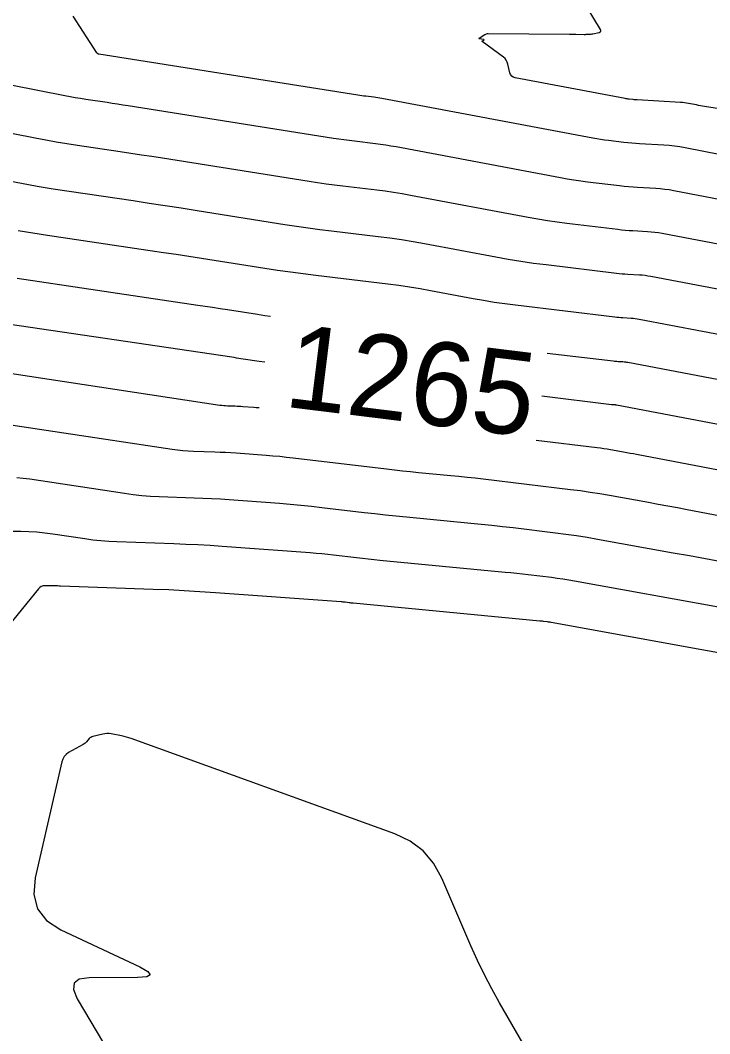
# Model space of a CAD drawing. Extents: x 658976 to 668721, y 639543 to 647196.
# Drawn here: x 661766.6 to 661816.1, y 642373.8 to 642446.4 of the extents above; entities that cross this region are included whole.
import ezdxf

# ---------------------------------------------------------------- set-up
doc = ezdxf.new("R2010")
doc.units = 0
for name, color, linetype in [('Ex_Contour Labels', 7, 'Continuous'), ('Ex_Major Contours', 7, 'Continuous'), ('Ex_Minor Contours', 7, 'Continuous')]:
    doc.layers.add(name, color=color, linetype=linetype)

msp = doc.modelspace()

# ---------------------------------------------------------------- linework, layer by layer
at = {"layer": 'Ex_Major Contours'}
for points in [[(661818.603, 642433.238), (661813.472, 642434.214), (661813.152, 642434.27), (661812.83, 642434.315), (661812.507, 642434.349), (661812.183, 642434.373), (661810.884, 642434.448), (661810.559, 642434.47), (661810.235, 642434.496), (661809.912, 642434.527), (661809.588, 642434.563), (661807.3, 642434.838), (661806.812, 642434.9), (661806.324, 642434.971), (661805.839, 642435.05), (661805.354, 642435.137), (661793.58, 642437.354), (661793.208, 642437.421), (661792.835, 642437.481), (661792.461, 642437.536), (661792.087, 642437.584), (661790.586, 642437.763), (661790.211, 642437.81), (661789.836, 642437.86), (661789.462, 642437.914), (661789.089, 642437.971), (661774.371, 642440.302), (661773.992, 642440.362), (661773.613, 642440.42), (661773.234, 642440.478), (661772.855, 642440.535), (661771.337, 642440.76), (661770.959, 642440.819), (661770.58, 642440.881), (661770.203, 642440.949), (661769.826, 642441.021), (661752.878, 642444.36)], [(661784.164, 642421.927), (661783.758, 642421.975), (661783.595, 642421.995), (661783.432, 642422.017), (661783.269, 642422.041), (661783.106, 642422.066), (661782.456, 642422.169), (661782.293, 642422.194), (661782.13, 642422.219), (661781.967, 642422.244), (661781.805, 642422.269), (661764.259, 642424.872)], [(661833.374, 642414.273), (661809.362, 642418.841), (661809.334, 642418.846), (661809.305, 642418.85), (661809.276, 642418.853), (661809.248, 642418.856), (661809.132, 642418.862), (661809.103, 642418.864), (661809.074, 642418.866), (661809.046, 642418.869), (661809.017, 642418.872), (661804.013, 642419.472)], [(661820.876, 642400.321), (661804.694, 642403.254), (661804.625, 642403.265), (661804.557, 642403.276), (661804.488, 642403.286), (661804.419, 642403.295), (661804.143, 642403.328), (661804.074, 642403.336), (661804.005, 642403.344), (661803.936, 642403.351), (661803.867, 642403.358), (661790.494, 642404.634), (661790.421, 642404.641), (661790.349, 642404.649), (661790.277, 642404.657), (661790.204, 642404.665), (661789.916, 642404.7), (661789.843, 642404.708), (661789.771, 642404.715), (661789.699, 642404.722), (661789.626, 642404.727), (661780.62, 642405.386), (661779.507, 642405.462), (661778.393, 642405.527), (661777.278, 642405.582), (661776.163, 642405.626), (661769.521, 642405.854), (661769.496, 642405.855), (661769.47, 642405.857), (661769.445, 642405.86), (661769.42, 642405.864), (661769.319, 642405.879), (661769.294, 642405.882), (661769.269, 642405.884), (661769.243, 642405.886), (661769.218, 642405.887), (661768.407, 642405.891), (661768.27, 642405.878), (661768.146, 642405.836), (661768.036, 642405.767), (661767.939, 642405.669), (661765.243, 642402.341)]]:
    msp.add_lwpolyline(points, dxfattribs=at)
at = {"layer": 'Ex_Minor Contours'}
for points in [[(661833.733, 642437.437), (661815.674, 642440.267), (661815.531, 642440.29), (661815.387, 642440.314), (661815.244, 642440.34), (661815.101, 642440.366), (661814.53, 642440.475), (661814.386, 642440.5), (661814.243, 642440.52), (661814.098, 642440.535), (661813.953, 642440.546), (661810.841, 642440.726), (661810.77, 642440.731), (661810.699, 642440.736), (661810.628, 642440.743), (661810.557, 642440.751), (661810.274, 642440.785), (661810.203, 642440.794), (661810.132, 642440.804), (661810.062, 642440.816), (661809.992, 642440.828), (661802.11, 642442.312), (661801.97, 642442.357), (661801.859, 642442.433), (661801.779, 642442.541), (661801.729, 642442.679), (661801.59, 642443.296), (661801.543, 642443.443), (661801.474, 642443.574), (661801.381, 642443.691), (661801.266, 642443.793), (661799.754, 642444.911), (661799.737, 642444.928), (661799.732, 642444.943), (661799.74, 642444.957), (661799.76, 642444.97), (661799.863, 642445.019), (661799.882, 642445.03), (661799.888, 642445.04), (661799.88, 642445.048), (661799.858, 642445.054), (661799.53, 642445.12), (661799.515, 642445.125), (661799.509, 642445.132), (661799.512, 642445.14), (661799.524, 642445.151), (661799.946, 642445.425), (661800, 642445.455), (661800.057, 642445.476), (661800.116, 642445.489), (661800.178, 642445.493), (661806.009, 642445.449), (661806.123, 642445.448), (661806.237, 642445.446), (661806.351, 642445.445), (661806.465, 642445.443), (661807.045, 642445.432), (661807.097, 642445.432), (661807.15, 642445.432), (661807.202, 642445.433), (661807.254, 642445.435), (661807.462, 642445.445), (661807.514, 642445.448), (661807.566, 642445.454), (661807.617, 642445.462), (661807.668, 642445.472), (661808.126, 642445.572), (661808.202, 642445.601), (661808.242, 642445.644), (661808.246, 642445.703), (661808.214, 642445.777), (661806.377, 642448.828)], [(661816.852, 642436.802), (661814.294, 642437.289), (661813.915, 642437.354), (661813.535, 642437.408), (661813.154, 642437.448), (661812.77, 642437.477), (661811.029, 642437.577), (661810.748, 642437.596), (661810.467, 642437.619), (661810.187, 642437.646), (661809.907, 642437.677), (661808.787, 642437.811), (661808.507, 642437.847), (661808.228, 642437.888), (661807.95, 642437.933), (661807.673, 642437.983), (661792.56, 642440.828), (661792.416, 642440.854), (661792.273, 642440.877), (661792.128, 642440.898), (661791.984, 642440.917), (661791.405, 642440.986), (661791.261, 642441.004), (661791.116, 642441.023), (661790.972, 642441.044), (661790.828, 642441.066), (661772.268, 642444.006), (661772.254, 642444.009), (661772.24, 642444.014), (661772.228, 642444.021), (661772.216, 642444.029), (661772.171, 642444.066), (661772.16, 642444.076), (661772.15, 642444.086), (661772.14, 642444.097), (661772.132, 642444.109), (661770.43, 642446.731)], [(661820.404, 642429.664), (661812.65, 642431.14), (661812.388, 642431.185), (661812.125, 642431.222), (661811.861, 642431.25), (661811.596, 642431.27), (661810.534, 642431.331), (661810.268, 642431.349), (661810.003, 642431.37), (661809.738, 642431.396), (661809.474, 642431.425), (661805.813, 642431.864), (661805.116, 642431.954), (661804.421, 642432.055), (661803.727, 642432.167), (661803.035, 642432.292), (661794.6, 642433.88), (661794, 642433.988), (661793.398, 642434.085), (661792.794, 642434.173), (661792.189, 642434.251), (661789.766, 642434.54), (661789.161, 642434.616), (661788.556, 642434.697), (661787.952, 642434.783), (661787.349, 642434.876), (661776.839, 642436.541), (661776.078, 642436.66), (661775.316, 642436.778), (661774.554, 642436.894), (661773.792, 642437.008), (661770.742, 642437.461), (661769.981, 642437.578), (661769.221, 642437.705), (661768.462, 642437.84), (661767.705, 642437.985), (661755.538, 642440.382)], [(661823.646, 642425.817), (661811.828, 642428.065), (661811.625, 642428.1), (661811.42, 642428.129), (661811.215, 642428.151), (661811.009, 642428.166), (661810.183, 642428.214), (661809.977, 642428.227), (661809.771, 642428.244), (661809.565, 642428.264), (661809.36, 642428.287), (661804.327, 642428.891), (661803.42, 642429.007), (661802.517, 642429.138), (661801.615, 642429.285), (661800.716, 642429.446), (661795.62, 642430.406), (661794.792, 642430.554), (661793.961, 642430.689), (661793.127, 642430.81), (661792.292, 642430.917), (661788.947, 642431.317), (661788.111, 642431.421), (661787.276, 642431.533), (661786.442, 642431.653), (661785.61, 642431.781), (661779.308, 642432.779), (661778.164, 642432.959), (661777.019, 642433.136), (661775.874, 642433.31), (661774.729, 642433.481), (661770.147, 642434.161), (661769.003, 642434.338), (661767.861, 642434.528), (661766.721, 642434.732), (661765.584, 642434.949)], [(661826.889, 642421.969), (661811.006, 642424.99), (661810.861, 642425.016), (661810.715, 642425.036), (661810.569, 642425.052), (661810.422, 642425.063), (661809.833, 642425.097), (661809.686, 642425.106), (661809.539, 642425.118), (661809.392, 642425.132), (661809.245, 642425.149), (661802.142, 642426.001), (661801.376, 642426.099), (661800.611, 642426.21), (661799.848, 642426.334), (661799.087, 642426.471), (661796.048, 642427.043), (661795.288, 642427.18), (661794.525, 642427.303), (661793.76, 642427.414), (661792.993, 642427.513), (661787.82, 642428.131), (661786.907, 642428.245), (661785.995, 642428.367), (661785.085, 642428.498), (661784.176, 642428.637), (661780.541, 642429.213), (661779.632, 642429.356), (661778.723, 642429.497), (661777.813, 642429.635), (661776.903, 642429.771), (661768.589, 642431.005), (661767.543, 642431.166), (661766.499, 642431.34)], [(661766.424, 642427.939), (661779.354, 642426.02), (661779.89, 642425.94), (661780.426, 642425.858), (661780.962, 642425.775), (661781.498, 642425.691), (661783.641, 642425.352), (661784.177, 642425.269), (661784.57, 642425.213)], [(661804.397, 642422.578), (661809.131, 642422.011), (661809.219, 642422.001), (661809.306, 642421.992), (661809.394, 642421.985), (661809.482, 642421.979), (661809.835, 642421.959), (661809.923, 642421.953), (661810.01, 642421.943), (661810.097, 642421.931), (661810.184, 642421.916), (661830.131, 642418.121)], [(661763.666, 642421.455), (661780.944, 642418.848), (661781.081, 642418.829), (661781.217, 642418.815), (661781.355, 642418.804), (661781.492, 642418.797), (661782.044, 642418.778), (661782.182, 642418.773), (661782.319, 642418.766), (661782.457, 642418.758), (661782.595, 642418.749), (661783.374, 642418.692), (661783.55, 642418.678), (661783.725, 642418.662), (661783.76, 642418.659)], [(661765.49, 642417.499), (661777.524, 642415.683), (661777.902, 642415.632), (661778.282, 642415.591), (661778.663, 642415.562), (661779.045, 642415.543), (661780.574, 642415.49), (661780.956, 642415.475), (661781.338, 642415.457), (661781.719, 642415.434), (661782.101, 642415.408), (661784.262, 642415.25), (661784.749, 642415.212), (661785.236, 642415.168), (661785.722, 642415.118), (661786.207, 642415.063), (661792.876, 642414.265), (661793.453, 642414.198), (661794.031, 642414.134), (661794.609, 642414.074), (661795.187, 642414.017), (661797.501, 642413.796), (661798.08, 642413.739), (661798.658, 642413.679), (661799.235, 642413.615), (661799.812, 642413.547), (661806.082, 642412.797), (661806.783, 642412.707), (661807.482, 642412.608), (661808.18, 642412.497), (661808.876, 642412.377), (661811.656, 642411.873), (661812.351, 642411.746), (661813.046, 642411.617), (661813.74, 642411.487), (661814.434, 642411.356), (661827.257, 642408.907)], [(661803.623, 642416.325), (661807.986, 642415.802), (661808.223, 642415.772), (661808.46, 642415.738), (661808.696, 642415.701), (661808.932, 642415.66), (661809.874, 642415.489), (661810.109, 642415.446), (661810.344, 642415.403), (661810.579, 642415.359), (661810.814, 642415.314), (661830.331, 642411.587)], [(661766.389, 642413.649), (661766.852, 642413.604), (661767.315, 642413.543), (661774.103, 642412.519), (661774.724, 642412.434), (661775.347, 642412.367), (661775.971, 642412.319), (661776.597, 642412.288), (661779.103, 642412.202), (661779.73, 642412.178), (661780.356, 642412.147), (661780.982, 642412.11), (661781.607, 642412.067), (661785.228, 642411.803), (661785.988, 642411.743), (661786.747, 642411.674), (661787.505, 642411.597), (661788.262, 642411.51), (661791.289, 642411.148), (661792.046, 642411.06), (661792.804, 642410.976), (661793.562, 642410.897), (661794.32, 642410.823), (661798.92, 642410.384), (661799.68, 642410.309), (661800.44, 642410.229), (661801.199, 642410.145), (661801.958, 642410.057), (661804.992, 642409.693), (661805.75, 642409.597), (661806.506, 642409.489), (661807.26, 642409.37), (661808.013, 642409.239), (661813.439, 642408.256), (661814.593, 642408.045), (661815.748, 642407.832), (661816.901, 642407.616)], [(661763.858, 642409.805), (661766.673, 642409.79), (661767.251, 642409.777), (661767.827, 642409.743), (661768.401, 642409.688), (661768.974, 642409.612), (661771.263, 642409.266), (661771.835, 642409.188), (661772.41, 642409.127), (661772.986, 642409.082), (661773.563, 642409.054), (661777.633, 642408.914), (661778.504, 642408.88), (661779.374, 642408.837), (661780.244, 642408.786), (661781.114, 642408.727), (661787.427, 642408.265), (661787.843, 642408.232), (661788.259, 642408.195), (661788.674, 642408.152), (661789.089, 642408.105), (661790.747, 642407.907), (661791.161, 642407.858), (661791.576, 642407.813), (661791.992, 642407.769), (661792.407, 642407.728), (661801.393, 642406.871), (661801.808, 642406.83), (661802.223, 642406.786), (661802.637, 642406.741), (661803.051, 642406.692), (661804.706, 642406.494), (661805.119, 642406.442), (661805.531, 642406.383), (661805.943, 642406.318), (661806.353, 642406.246), (661816.939, 642404.328)], [(661803.282, 642372.007), (661800.987, 642375.974), (661800.429, 642376.973), (661799.9, 642377.988), (661799.403, 642379.018), (661798.935, 642380.063), (661796.849, 642384.916), (661796.265, 642385.985), (661795.508, 642386.871), (661794.579, 642387.574), (661793.478, 642388.095), (661774.586, 642394.928), (661774.418, 642394.986), (661774.248, 642395.036), (661774.076, 642395.079), (661773.902, 642395.116), (661773.147, 642395.26), (661773, 642395.28), (661772.853, 642395.285), (661772.706, 642395.273), (661772.56, 642395.246), (661771.829, 642395.07), (661771.759, 642395.047), (661771.694, 642395.015), (661771.636, 642394.972), (661771.584, 642394.92), (661771.387, 642394.693), (661771.336, 642394.638), (661771.28, 642394.589), (661771.221, 642394.544), (661771.157, 642394.505), (661770.105, 642393.916), (661769.926, 642393.792), (661769.784, 642393.64), (661769.679, 642393.461), (661769.61, 642393.254), (661767.717, 642384.95), (661767.609, 642383.741), (661767.876, 642382.716), (661768.519, 642381.873), (661769.538, 642381.214), (661775.209, 642378.545), (661775.788, 642378.221), (661775.953, 642377.988), (661775.705, 642377.846), (661775.044, 642377.795), (661771.575, 642377.773), (661770.871, 642377.674), (661770.495, 642377.391), (661770.446, 642376.922), (661770.724, 642376.268), (661776.759, 642366.073)]]:
    msp.add_lwpolyline(points, dxfattribs=at)

# ---------------------------------------------------------------- texts
at = {"layer": 'Ex_Contour Labels'}
msp.add_text('1265', height=6, rotation=352.95173, dxfattribs=at).set_placement((661785.45, 642418.745))

doc.saveas('drawing.dxf')
